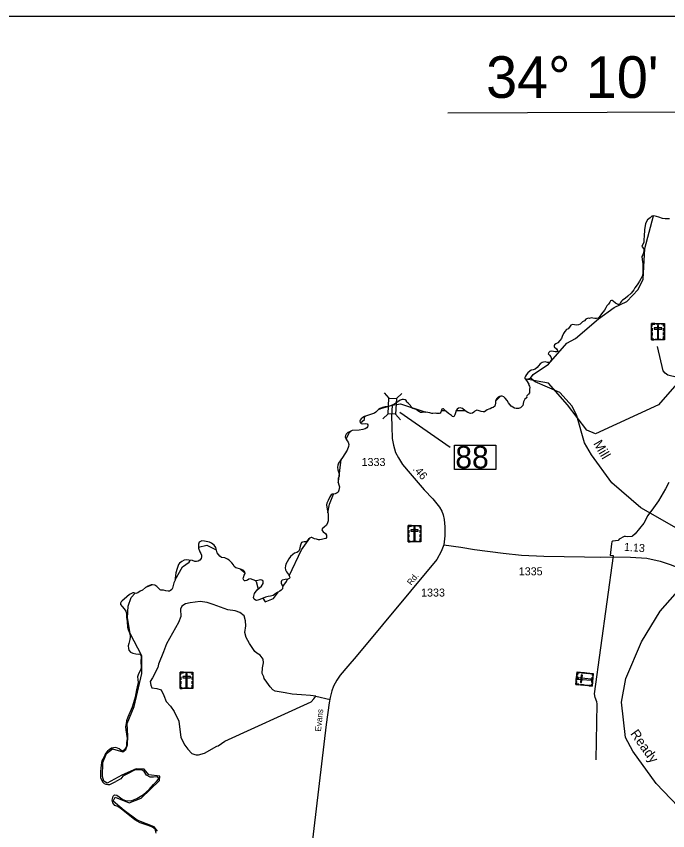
# Model space of a CAD drawing. Extents: x 2104537 to 2336408, y 34176 to 229611.
# Drawn here: x 2135938 to 2146100, y 140787 to 153500 of the extents above; entities that cross this region are included whole.
import ezdxf

# ---------------------------------------------------------------- set-up
doc = ezdxf.new("R2010")
doc.units = 0
for name, color, linetype in [('Exist Boundary Land Use Gamelands State NC Wildlife Resources Commission', 7, 'Continuous'), ('Exist Boundary Political CountyLine', 7, 'Continuous'), ('Exist Cultural Cemetery CELL', 7, 'Continuous'), ('Exist Hydrographic Creek Single Shore', 7, 'Continuous'), ('Exist Hydrographic Misc Water Feature', 7, 'Continuous'), ('Exist Hydrographic River Shore', 7, 'Continuous'), ('Exist Road Non-System Type 51', 7, 'Continuous'), ('Exist Road Secondary Mileage Hundredths English Label', 7, 'Continuous'), ('Exist Road Secondary Structure Standard Bridge CELL', 7, 'Continuous'), ('Exist Road Secondary Structure Standard Bridge Number Label', 7, 'Continuous'), ('Exist Road Secondary Type 51 Attributed', 7, 'Continuous'), ('Exist Road Secondary Type 51 Label', 7, 'Continuous'), ('Exist Road Secondary Type 51 Number Label', 7, 'Continuous'), ('Map Preparation Inset Cut Line', 7, 'Continuous'), ('Map Preparation Longitude Latitude Label', 7, 'Continuous'), ('Map Preparation Longitude Latitude Lines', 7, 'Continuous'), ('Old_Level_32', 7, 'Continuous')]:
    doc.layers.add(name, color=color, linetype=linetype)

msp = doc.modelspace()

# ---------------------------------------------------------------- linework, layer by layer
at = {"layer": 'Exist Boundary Land Use Gamelands State NC Wildlife Resources Commission'}
msp.add_lwpolyline([(2146241, 147764), (2145957, 147435), (2144974, 146982), (2144837, 147040), (2144538, 147435), (2144239, 147775), (2144064, 147805), (2143895, 147834), (2143903, 147823)], dxfattribs=at)
at = {"layer": 'Exist Boundary Political CountyLine'}
for points in [[(2146129, 150338), (2146061, 150338), (2146017, 150341), (2145962, 150363), (2145927, 150377), (2145883, 150385), (2145853, 150382), (2145825, 150352), (2145787, 150322), (2145754, 150264), (2145737, 150165), (2145732, 150069), (2145726, 150014), (2145726, 149976), (2145699, 149907), (2145726, 149868), (2145729, 149827), (2145710, 149778), (2145696, 149748), (2145702, 149704), (2145713, 149638), (2145713, 149585), (2145713, 149533), (2145710, 149486), (2145702, 149445), (2145680, 149404), (2145660, 149363), (2145636, 149324), (2145608, 149289), (2145586, 149261), (2145572, 149231), (2145531, 149179), (2145476, 149132), (2145438, 149096), (2145395, 149067), (2145378, 149051), (2145366, 149030), (2145353, 149011), (2145342, 149003), (2145326, 149001), (2145288, 149022), (2145249, 149054), (2145234, 149065), (2145222, 149065), (2145209, 149056), (2145197, 149039), (2145176, 149007), (2145150, 148979), (2145134, 148948), (2145112, 148915), (2145067, 148853), (2145033, 148802), (2145016, 148786), (2144992, 148782), (2144964, 148780), (2144932, 148789), (2144905, 148791), (2144882, 148784), (2144858, 148786), (2144825, 148771), (2144801, 148745), (2144773, 148729), (2144735, 148696), (2144711, 148683), (2144680, 148680), (2144646, 148685), (2144616, 148690), (2144590, 148676)], [(2144590, 148676), (2144568, 148648), (2144547, 148621), (2144523, 148609), (2144496, 148578), (2144476, 148549), (2144453, 148499), (2144444, 148468), (2144420, 148437), (2144384, 148405), (2144353, 148386), (2144336, 148371), (2144328, 148357), (2144330, 148341), (2144365, 148308), (2144383, 148284), (2144383, 148268), (2144371, 148261), (2144347, 148262), (2144317, 148269), (2144286, 148273), (2144260, 148266), (2144246, 148251), (2144238, 148232), (2144254, 148209), (2144276, 148183), (2144290, 148155), (2144283, 148132), (2144268, 148107), (2144256, 148096), (2144226, 148095), (2144189, 148104), (2144161, 148102), (2144142, 148095), (2144111, 148075), (2144087, 148045), (2144062, 148018), (2144032, 147994), (2144003, 147983), (2143968, 147974), (2143949, 147961), (2143918, 147937), (2143898, 147908), (2143883, 147883), (2143873, 147860), (2143874, 147845), (2143895, 147816), (2143933, 147759), (2143931, 147753), (2143945, 147726), (2143951, 147707), (2143944, 147680), (2143942, 147658), (2143944, 147637), (2143942, 147621), (2143929, 147599), (2143901, 147575), (2143900, 147563), (2143901, 147548), (2143890, 147537), (2143872, 147522), (2143861, 147503), (2143852, 147482), (2143839, 147424), (2143819, 147402), (2143806, 147387), (2143773, 147378), (2143738, 147378), (2143708, 147384), (2143682, 147398), (2143659, 147416), (2143638, 147439), (2143619, 147467), (2143597, 147505), (2143567, 147540), (2143545, 147560), (2143520, 147568), (2143498, 147570), (2143477, 147567), (2143454, 147556), (2143427, 147530), (2143415, 147496), (2143415, 147461), (2143407, 147434), (2143401, 147416), (2143377, 147395), (2143357, 147389), (2143330, 147373), (2143312, 147368), (2143286, 147358), (2143265, 147342), (2143242, 147328), (2143219, 147325), (2143190, 147329), (2143160, 147340), (2143144, 147347), (2143118, 147350), (2143111, 147347), (2143089, 147336), (2143074, 147320), (2143053, 147307)], [(2143053, 147307), (2143023, 147301), (2142982, 147317), (2142942, 147343), (2142897, 147376), (2142864, 147389), (2142836, 147383), (2142816, 147367), (2142800, 147345), (2142788, 147309), (2142780, 147277), (2142770, 147257), (2142763, 147248), (2142745, 147252), (2142725, 147269), (2142681, 147302), (2142640, 147335), (2142604, 147375), (2142594, 147375), (2142579, 147367), (2142572, 147351), (2142559, 147323), (2142551, 147306), (2142533, 147301), (2142496, 147298), (2142471, 147305), (2142436, 147299), (2142421, 147299), (2142388, 147310), (2142329, 147321), (2142298, 147323), (2142270, 147317), (2142243, 147316), (2142228, 147324), (2142202, 147342), (2142174, 147362), (2142147, 147372), (2142122, 147378), (2142110, 147387), (2142095, 147412), (2142089, 147427), (2142067, 147443), (2142049, 147459), (2142027, 147481), (2142023, 147496), (2142004, 147511), (2141981, 147519), (2141956, 147519), (2141926, 147509), (2141858, 147463), (2141802, 147430), (2141745, 147410), (2141693, 147402), (2141649, 147393), (2141613, 147378), (2141588, 147360), (2141546, 147320), (2141525, 147306), (2141466, 147285), (2141369, 147251), (2141342, 147236), (2141317, 147217), (2141303, 147193), (2141298, 147178), (2141301, 147159), (2141316, 147144), (2141346, 147136), (2141387, 147143), (2141413, 147138), (2141420, 147123), (2141422, 147108), (2141417, 147093), (2141408, 147074), (2141383, 147059), (2141342, 147049), (2141286, 147040), (2141176, 147033), (2141135, 147016), (2141109, 147001), (2141086, 146979), (2141072, 146957), (2141069, 146934), (2141084, 146898), (2141100, 146872), (2141117, 146850), (2141127, 146818), (2141119, 146784), (2141098, 146729), (2141027, 146612), (2140964, 146522), (2140953, 146495), (2140951, 146464), (2140953, 146421), (2140970, 146376), (2140975, 146343), (2140975, 146322), (2140962, 146287), (2140957, 146251), (2140957, 146222), (2140968, 146184), (2140980, 146155)], [(2140980, 146155), (2140971, 146105), (2140957, 146074), (2140944, 146061), (2140912, 146045), (2140891, 146041), (2140864, 146038), (2140848, 146028), (2140827, 146001), (2140805, 145942), (2140784, 145902), (2140777, 145873), (2140790, 145806), (2140802, 145730), (2140806, 145685), (2140806, 145655), (2140802, 145626), (2140793, 145593), (2140777, 145558), (2140741, 145523), (2140716, 145504), (2140707, 145488), (2140710, 145471), (2140725, 145451), (2140762, 145424), (2140777, 145400), (2140780, 145380), (2140779, 145362), (2140769, 145351), (2140743, 145343), (2140698, 145333), (2140674, 145330), (2140653, 145330), (2140622, 145336), (2140592, 145343), (2140561, 145358), (2140550, 145362), (2140536, 145363), (2140518, 145354), (2140497, 145337), (2140474, 145310), (2140458, 145299), (2140429, 145295), (2140403, 145293), (2140388, 145284), (2140376, 145262), (2140369, 145227), (2140355, 145178), (2140341, 145146), (2140313, 145131), (2140280, 145122), (2140254, 145098), (2140218, 145067), (2140190, 145032), (2140166, 144984), (2140143, 144950), (2140136, 144920), (2140132, 144891), (2140136, 144861), (2140154, 144828), (2140183, 144788), (2140202, 144755), (2140203, 144736), (2140194, 144725), (2140173, 144712), (2140132, 144707), (2140087, 144700), (2140074, 144687), (2140068, 144670), (2140072, 144650), (2140082, 144623), (2140094, 144599), (2140093, 144576), (2140089, 144561), (2140070, 144540), (2140052, 144528), (2140013, 144505), (2139989, 144488), (2139946, 144461), (2139905, 144450), (2139868, 144441), (2139825, 144435), (2139738, 144396), (2139706, 144385), (2139687, 144380), (2139671, 144387), (2139649, 144404), (2139640, 144425), (2139643, 144447), (2139653, 144492), (2139698, 144549), (2139763, 144606), (2139789, 144645), (2139790, 144671), (2139789, 144681), (2139783, 144689), (2139767, 144697), (2139749, 144701), (2139706, 144694), (2139672, 144689), (2139650, 144696)], [(2139650, 144696), (2139619, 144708), (2139598, 144719), (2139568, 144715), (2139545, 144700), (2139531, 144692), (2139511, 144689), (2139498, 144689), (2139487, 144698), (2139479, 144718), (2139482, 144741), (2139493, 144777), (2139508, 144803), (2139505, 144822), (2139495, 144839), (2139475, 144856), (2139452, 144867), (2139420, 144876), (2139384, 144887), (2139361, 144889), (2139339, 144914), (2139327, 144936), (2139300, 144970), (2139261, 145009), (2139234, 145025), (2139189, 145046), (2139138, 145053), (2139113, 145072), (2139090, 145097), (2139072, 145123), (2139053, 145207), (2139025, 145242), (2138984, 145277), (2138952, 145289), (2138873, 145308), (2138831, 145313), (2138812, 145304), (2138791, 145289), (2138780, 145259), (2138779, 145231), (2138781, 145196), (2138802, 145142), (2138818, 145115), (2138827, 145090), (2138828, 145062), (2138820, 145036), (2138802, 145010), (2138777, 144994), (2138748, 144988), (2138721, 144991), (2138688, 145003), (2138632, 145009), (2138600, 145013), (2138555, 145008), (2138518, 144990), (2138485, 144966), (2138468, 144944), (2138450, 144881), (2138426, 144814), (2138424, 144773), (2138419, 144730), (2138415, 144697), (2138398, 144656), (2138387, 144613), (2138376, 144572), (2138364, 144554), (2138343, 144536), (2138327, 144529), (2138309, 144528), (2138269, 144532), (2138232, 144540), (2138195, 144543), (2138181, 144549), (2138156, 144572), (2138128, 144599), (2138098, 144620), (2138065, 144623), (2138040, 144623), (2138014, 144616), (2137988, 144604), (2137955, 144582), (2137907, 144543), (2137870, 144524), (2137833, 144502), (2137801, 144492), (2137771, 144499), (2137755, 144499), (2137727, 144487), (2137705, 144472), (2137622, 144403), (2137589, 144378), (2137576, 144359), (2137566, 144338), (2137566, 144316), (2137589, 144285), (2137620, 144252), (2137646, 144216), (2137657, 144179), (2137655, 144117), (2137668, 144054), (2137675, 143965)], [(2137675, 143965), (2137685, 143929), (2137706, 143875), (2137716, 143840), (2137716, 143808), (2137710, 143774), (2137694, 143711), (2137684, 143675), (2137688, 143634), (2137695, 143608), (2137718, 143575), (2137755, 143557), (2137802, 143546), (2137839, 143543), (2137865, 143546), (2137877, 143535), (2137885, 143515), (2137884, 143484), (2137881, 143443), (2137883, 143404), (2137888, 143363), (2137887, 143326), (2137874, 143293), (2137851, 143246), (2137840, 143220), (2137830, 143190), (2137832, 143150), (2137838, 143103), (2137828, 143057), (2137812, 142988), (2137793, 142874), (2137744, 142716), (2137679, 142559), (2137658, 142502), (2137652, 142460), (2137644, 142407), (2137646, 142364), (2137659, 142295), (2137670, 142229), (2137658, 142162), (2137655, 142104), (2137641, 142076), (2137626, 142048), (2137607, 142034), (2137591, 142030), (2137569, 142043), (2137544, 142063), (2137490, 142084), (2137456, 142082), (2137423, 142074), (2137385, 142052), (2137361, 142030), (2137332, 141993), (2137302, 141929), (2137280, 141889), (2137265, 141850), (2137256, 141766), (2137251, 141714), (2137251, 141681), (2137253, 141619), (2137267, 141580), (2137287, 141545), (2137309, 141523), (2137337, 141512), (2137367, 141507), (2137396, 141511), (2137491, 141558)], [(2138121, 140751), (2138102, 140810), (2138064, 140841), (2137993, 140870), (2137872, 140910), (2137785, 140955), (2137580, 141122), (2137523, 141167), (2137473, 141183), (2137442, 141221), (2137433, 141264), (2137447, 141328), (2137471, 141347), (2137504, 141343), (2137542, 141317), (2137599, 141276), (2137656, 141252), (2137743, 141257), (2137821, 141290), (2137921, 141352), (2138009, 141431), (2138080, 141511), (2138125, 141554), (2138159, 141590), (2138155, 141613), (2138133, 141630), (2138081, 141625), (2138024, 141625), (2137969, 141654), (2137931, 141709), (2137896, 141735), (2137794, 141735), (2137673, 141675), (2137599, 141640), (2137571, 141597), (2137491, 141558)]]:
    msp.add_lwpolyline(points, dxfattribs=at)
at = {"layer": 'Exist Cultural Cemetery CELL'}
for points in [[(2145849, 148704), (2146048, 148704), (2146048, 148449), (2145849, 148449)], [(2145849, 148661), (2145860, 148661), (2145860, 148693), (2145900, 148693), (2145900, 148704), (2145849, 148704)], [(2145849, 148586), (2145849, 148630), (2145860, 148630), (2145860, 148586)], [(2145889, 148636), (2145889, 148617), (2146007, 148617), (2146007, 148636)], [(2145923, 148704), (2145974, 148704), (2145974, 148692), (2145923, 148692)], [(2145958, 148675), (2145939, 148675), (2145939, 148472), (2145958, 148472)], [(2146048, 148661), (2146036, 148661), (2146036, 148693), (2145996, 148693), (2145996, 148704), (2146048, 148704)], [(2146036, 148587), (2146036, 148631), (2146048, 148631), (2146048, 148587)], [(2145848, 148519), (2145848, 148563), (2145860, 148563), (2145860, 148519)], [(2145882, 148449), (2145882, 148461), (2145860, 148461), (2145860, 148501), (2145848, 148501), (2145848, 148449)], [(2146014, 148449), (2146014, 148461), (2146036, 148461), (2146036, 148501), (2146048, 148501), (2146048, 148449)], [(2146036, 148522), (2146036, 148565), (2146048, 148565), (2146048, 148522)], [(2145906, 148461), (2145991, 148461), (2145991, 148449), (2145906, 148449)], [(2142051, 145551), (2142250, 145551), (2142250, 145297), (2142051, 145297)], [(2142051, 145508), (2142062, 145508), (2142062, 145540), (2142102, 145540), (2142102, 145551), (2142051, 145551)], [(2142051, 145434), (2142051, 145477), (2142062, 145477), (2142062, 145434)], [(2142091, 145483), (2142091, 145465), (2142209, 145465), (2142209, 145483)], [(2142125, 145551), (2142176, 145551), (2142176, 145540), (2142125, 145540)], [(2142160, 145522), (2142141, 145522), (2142141, 145319), (2142160, 145319)], [(2142250, 145508), (2142238, 145508), (2142238, 145540), (2142198, 145540), (2142198, 145551), (2142250, 145551)], [(2142238, 145435), (2142238, 145478), (2142250, 145478), (2142250, 145435)], [(2142051, 145367), (2142051, 145410), (2142062, 145410), (2142062, 145367)], [(2142084, 145297), (2142084, 145308), (2142062, 145308), (2142062, 145349), (2142051, 145349), (2142051, 145297)], [(2142108, 145308), (2142193, 145308), (2142193, 145297), (2142108, 145297)], [(2142217, 145297), (2142217, 145308), (2142239, 145308), (2142239, 145349), (2142250, 145349), (2142250, 145297)], [(2142238, 145369), (2142238, 145412), (2142250, 145412), (2142250, 145369)], [(2138495, 143261), (2138694, 143261), (2138694, 143006), (2138495, 143006)], [(2138495, 143218), (2138506, 143218), (2138506, 143250), (2138547, 143250), (2138547, 143261), (2138495, 143261)], [(2138495, 143144), (2138495, 143187), (2138506, 143187), (2138506, 143144)], [(2138536, 143193), (2138536, 143174), (2138654, 143174), (2138654, 143193)], [(2138569, 143261), (2138621, 143261), (2138621, 143250), (2138569, 143250)], [(2138604, 143232), (2138585, 143232), (2138585, 143029), (2138604, 143029)], [(2138694, 143218), (2138683, 143218), (2138683, 143250), (2138642, 143250), (2138642, 143261), (2138694, 143261)], [(2138683, 143145), (2138683, 143188), (2138694, 143188), (2138694, 143145)], [(2144667, 143067), (2144686, 143266), (2144940, 143241), (2144921, 143043)], [(2144674, 143141), (2144679, 143193), (2144691, 143192), (2144686, 143140)], [(2144729, 143262), (2144728, 143250), (2144696, 143253), (2144692, 143213), (2144681, 143214), (2144686, 143266)], [(2144707, 143173), (2144705, 143155), (2144907, 143135), (2144909, 143154)], [(2144739, 143102), (2144758, 143100), (2144769, 143217), (2144750, 143219)], [(2144801, 143243), (2144758, 143247), (2144759, 143259), (2144802, 143255)], [(2144867, 143237), (2144824, 143241), (2144825, 143252), (2144868, 143248)], [(2144937, 143208), (2144925, 143210), (2144927, 143231), (2144887, 143235), (2144888, 143246), (2144940, 143241)], [(2144915, 143102), (2144923, 143186), (2144934, 143185), (2144926, 143100)], [(2138495, 143076), (2138495, 143120), (2138506, 143120), (2138506, 143076)], [(2138528, 143007), (2138528, 143018), (2138506, 143018), (2138506, 143058), (2138495, 143058), (2138495, 143007)], [(2138552, 143018), (2138637, 143018), (2138637, 143007), (2138552, 143007)], [(2138661, 143006), (2138661, 143018), (2138683, 143018), (2138683, 143058), (2138694, 143058), (2138694, 143006)], [(2138683, 143079), (2138683, 143122), (2138694, 143122), (2138694, 143079)], [(2144710, 143063), (2144712, 143075), (2144679, 143078), (2144683, 143118), (2144672, 143119), (2144667, 143067)], [(2144784, 143056), (2144741, 143060), (2144742, 143072), (2144785, 143068)], [(2144851, 143050), (2144808, 143054), (2144809, 143065), (2144852, 143061)], [(2144924, 143076), (2144912, 143077), (2144910, 143055), (2144870, 143059), (2144869, 143048), (2144921, 143043)]]:
    msp.add_lwpolyline(points, close=True, dxfattribs=at)
at = {"layer": 'Exist Hydrographic Creek Single Shore'}
for points in [[(2146460, 145307), (2146275, 145488), (2145682, 145827), (2145230, 146217), (2144912, 146656), (2144804, 146842), (2144684, 147264), (2144609, 147413), (2144416, 147630), (2144032, 147795), (2143958, 147852)], [(2146613, 140799), (2145918, 141522), (2145558, 142027), (2145440, 142243), (2145380, 142792), (2145445, 143161), (2145691, 143737), (2145982, 144214), (2146407, 144696)]]:
    msp.add_lwpolyline(points, dxfattribs=at)
at = {"layer": 'Exist Hydrographic Misc Water Feature'}
msp.add_line((2145744, 149877), (2145879, 150385), dxfattribs=at)
for points in [[(2143958, 147852), (2143999, 147911), (2144239, 148070), (2144529, 148396), (2144663, 148472), (2145022, 148778), (2145264, 148955), (2145461, 149050), (2145642, 149234), (2145716, 149395), (2145744, 149877)], [(2143885, 147830), (2143958, 147852)], [(2143415, 147491), (2143493, 147570)], [(2141591, 147363), (2141626, 147376), (2141802, 147430), (2141930, 147452), (2142327, 147322)], [(2142570, 147347), (2142629, 147347)], [(2142801, 147347), (2142935, 147347)], [(2141306, 147154), (2141368, 147207), (2141368, 147240), (2141387, 147258)], [(2141085, 146897), (2141136, 147008), (2141155, 147024)], [(2140957, 146220), (2140965, 146240), (2141006, 146582)], [(2140799, 145748), (2140824, 145883), (2140886, 146040)], [(2139434, 144872), (2139506, 144815)], [(2140094, 144599), (2140155, 144679), (2140171, 144712)], [(2137972, 144593), (2138052, 144623)]]:
    msp.add_lwpolyline(points, dxfattribs=at)
at = {"layer": 'Exist Hydrographic River Shore'}
for points in [[(2140196, 144765), (2140386, 145173), (2140517, 145353)], [(2138780, 145214), (2138911, 145247), (2139054, 145172), (2139062, 145166)], [(2138415, 144702), (2138529, 144904), (2138637, 144980), (2138653, 145007)], [(2139663, 144692), (2139680, 144678), (2139709, 144559)], [(2137667, 142460), (2137775, 142725), (2137895, 143243), (2137897, 143516), (2137717, 143866), (2137674, 144110), (2137682, 144294), (2137731, 144427), (2137794, 144494)], [(2139784, 144416), (2139823, 144360), (2139948, 144410), (2140028, 144514)], [(2138139, 140779), (2138090, 140846), (2137825, 140952), (2137621, 141102), (2137449, 141249), (2137479, 141310), (2137700, 141223), (2137884, 141297), (2138174, 141569), (2138177, 141641), (2138008, 141661), (2137934, 141748), (2137806, 141752), (2137584, 141655), (2137354, 141527), (2137302, 141562), (2137283, 141636), (2137289, 141853), (2137346, 141990), (2137437, 142064), (2137601, 142020), (2137645, 142053), (2137671, 142127), (2137677, 142264), (2137667, 142460)]]:
    msp.add_lwpolyline(points, dxfattribs=at)
at = {"layer": 'Exist Road Non-System Type 51'}
for p, q in [((2145257, 145079), (2145205, 145082)), ((2140612, 142889), (2140835, 142835))]:
    msp.add_line(p, q, dxfattribs=at)
for points in [[(2146706, 147085), (2146608, 147316), (2146587, 147363), (2146550, 147430), (2146504, 147491), (2146455, 147541), (2146449, 147560), (2146420, 147602), (2146308, 147798), (2146292, 147835), (2146251, 147861), (2146104, 147898), (2146060, 147927), (2146031, 147968), (2145942, 148345)], [(2146119, 146222), (2146067, 146125), (2145959, 145939), (2145881, 145825), (2145791, 145708), (2145729, 145588), (2145593, 145420), (2145551, 145383), (2145542, 145379), (2145474, 145377), (2145444, 145381), (2145420, 145378), (2145344, 145337), (2145327, 145315), (2145285, 145314), (2145245, 145309), (2145231, 145297), (2145222, 145265), (2145205, 145082)], [(2144984, 141896), (2145000, 142768), (2144994, 142800), (2144969, 142866), (2144961, 142922), (2145257, 145079)], [(2140612, 142889), (2140528, 142899), (2140390, 142908), (2140244, 142921), (2140135, 142937), (2139979, 142966), (2139940, 142986), (2139897, 143035), (2139844, 143104), (2139805, 143161), (2139798, 143187), (2139773, 143242), (2139778, 143332), (2139794, 143409), (2139789, 143465), (2139744, 143528), (2139693, 143557), (2139657, 143586), (2139578, 143712), (2139526, 143803), (2139501, 143883), (2139519, 143987), (2139515, 144065), (2139494, 144143), (2139425, 144195), (2139352, 144222), (2139240, 144234), (2139008, 144317), (2138916, 144352), (2138806, 144363), (2138650, 144346), (2138580, 144327), (2138523, 144294), (2138502, 144245), (2138504, 144130), (2138466, 144037), (2138282, 143705), (2138237, 143578), (2138157, 143385), (2138144, 143335), (2138063, 143173), (2138028, 143116), (2138035, 143060), (2138054, 143017), (2138128, 143006), (2138200, 142986), (2138242, 142896), (2138274, 142805), (2138345, 142730), (2138401, 142650), (2138472, 142499), (2138505, 142242), (2138569, 142125), (2138612, 142058), (2138676, 141995), (2138724, 141976), (2138744, 141974), (2138782, 141973), (2138872, 141999), (2139066, 142107), (2139085, 142113), (2139192, 142185), (2140536, 142801), (2140579, 142848), (2140612, 142889)]]:
    msp.add_lwpolyline(points, dxfattribs=at)
at = {"layer": 'Exist Road Secondary Structure Standard Bridge CELL'}
for p, q in [((2141676, 147624), (2141752, 147540)), ((2141951, 147610), (2141867, 147534)), ((2141741, 147292), (2141657, 147216)), ((2141854, 147287), (2141930, 147203))]:
    msp.add_line(p, q, dxfattribs=at)
msp.add_lwpolyline([(2141867, 147534), (2141855, 147287), (2141739, 147292), (2141752, 147540)], close=True, dxfattribs=at)
at = {"layer": 'Exist Road Secondary Structure Standard Bridge Number Label'}
msp.add_line((2141922, 147323), (2142708, 146772), dxfattribs=at)
msp.add_lwpolyline([(2142776, 146806), (2143420, 146806), (2143420, 146423), (2142776, 146423)], close=True, dxfattribs=at)
at = {"layer": 'Exist Road Secondary Type 51 Attributed'}
for points in [[(2141802, 147430), (2141794, 147258), (2141795, 147099), (2141803, 146912), (2141822, 146807), (2141856, 146693), (2141902, 146606), (2141963, 146505), (2142084, 146361), (2142303, 146110), (2142436, 145968), (2142538, 145840), (2142578, 145776), (2142597, 145717), (2142614, 145643), (2142621, 145528), (2142624, 145390), (2142609, 145249)], [(2142609, 145249), (2142567, 145145), (2142499, 145023), (2141242, 143505), (2141111, 143354), (2140990, 143213), (2140941, 143139), (2140888, 143046), (2140859, 142969), (2140836, 142866), (2140819, 142782), (2140772, 142446), (2140542, 140516)], [(2142609, 145249), (2142872, 145211), (2143084, 145178), (2143532, 145120), (2143819, 145086), (2144168, 145072), (2144802, 145061), (2145049, 145059), (2145250, 145061)], [(2145250, 145061), (2145522, 145059), (2145776, 145041), (2145985, 144993), (2146153, 144936), (2146432, 144822), (2146462, 144811)]]:
    msp.add_lwpolyline(points, dxfattribs=at)
at = {"layer": 'Map Preparation Inset Cut Line'}
msp.add_lwpolyline([(2165966, 124595), (2135584, 124595), (2135584, 153500), (2165966, 153500)], close=True, dxfattribs=at)
at = {"layer": 'Map Preparation Longitude Latitude Lines'}
msp.add_line((2142672, 151992), (2148736, 152020), dxfattribs=at)

# ---------------------------------------------------------------- texts
at = {"layer": 'Exist Road Secondary Mileage Hundredths English Label'}
for s, rotation, p in [('.46', 311.1392, (2142117, 146428)), ('1.13', 355.9011, (2145415, 145158))]:
    msp.add_text(s, height=125, rotation=rotation, dxfattribs=at).set_placement(p)
at = {"layer": 'Exist Road Secondary Structure Standard Bridge Number Label'}
msp.add_text('88', height=350, dxfattribs=at).set_placement((2142788, 146443))
at = {"layer": 'Exist Road Secondary Type 51 Label'}
for s, rotation, p in [('Rd.', 51.2061, (2142099, 144611)), ('Evans', 83.7686, (2140690, 142331))]:
    msp.add_text(s, height=95, rotation=rotation, dxfattribs=at).set_placement(p)
at = {"layer": 'Exist Road Secondary Type 51 Number Label'}
for s, p in [('1333', (2141325, 146480)), ('1335', (2143777, 144774)), ('1333', (2142253, 144442))]:
    msp.add_text(s, height=125, dxfattribs=at).set_placement(p)
at = {"layer": 'Map Preparation Longitude Latitude Label'}
msp.add_text("34° 10'", height=650, dxfattribs=at).set_placement((2143268, 152226))
at = {"layer": 'Old_Level_32'}
for s, rotation, p in [('Mill', 300.3691, (2144934, 146831)), ('Ready', 305.5136, (2145510, 142301))]:
    msp.add_text(s, height=150, rotation=rotation, dxfattribs=at).set_placement(p)

doc.saveas('drawing.dxf')
